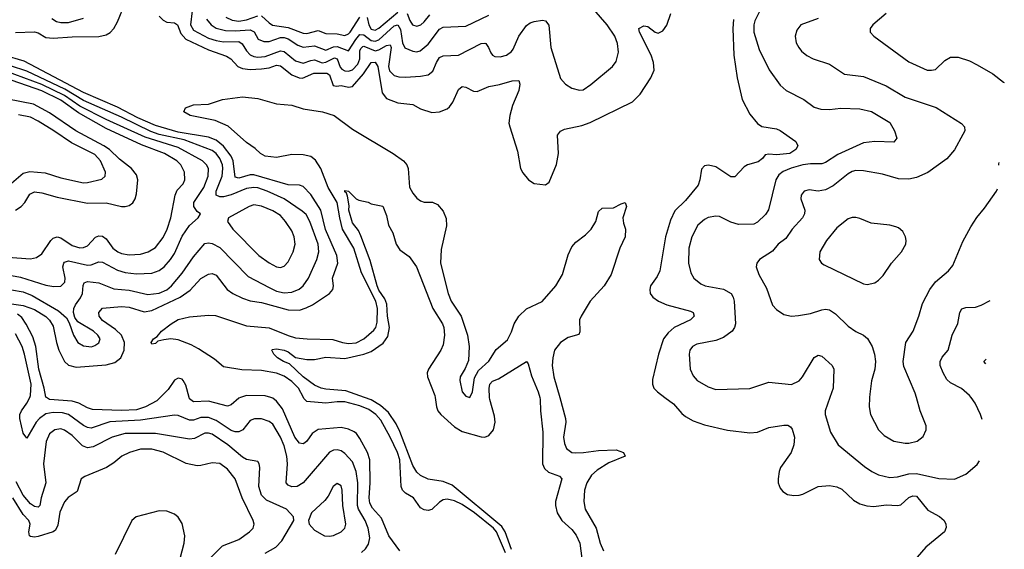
# Model space of a CAD drawing. Header units: inches. Extents: x 1305375 to 1407406, y 744550 to 841633.
# Tile 494 of 509: x 1402072 to 1407274, y 819198 to 821997. Entities that reach past the tile are written whole.
import ezdxf

# ---------------------------------------------------------------- set-up
doc = ezdxf.new("R2010")
doc.units = ezdxf.units.IN
doc.header["$MEASUREMENT"] = 0
doc.layers.add('B4801', color=7, linetype='Continuous')
doc.layers.add('B4802', color=7, linetype='Continuous')

msp = doc.modelspace()

# ---------------------------------------------------------------- linework, layer by layer
at = {"layer": 'B4801', "color": 5}
for points, elevation in [([(1403878.1, 819181.9), (1403898.9, 819201.1), (1403914.9, 819225.1), (1403922.1, 819257.9), (1403912.8, 819310), (1403897.6, 819350), (1403863, 819410), (1403857.6, 819430), (1403858.6, 819550), (1403849.5, 819610), (1403830, 819659.4), (1403790, 819704.6), (1403770, 819717.7), (1403750, 819723.2), (1403730, 819721.5), (1403710, 819710.7), (1403570, 819549.8), (1403538, 819530), (1403510, 819528.2), (1403490, 819537.4), (1403479.7, 819550), (1403486.6, 819650), (1403484.3, 819690), (1403470, 819743.9), (1403450, 819789.8), (1403410, 819858.4), (1403390, 819873.6), (1403350, 819887.9), (1403312.1, 819887.9), (1403290, 819878.8), (1403250.7, 819829.3), (1403230, 819819.1), (1403210, 819819.3), (1403190, 819826.1), (1403110, 819878.7), (1403070, 819893.9), (1403030, 819894.2), (1402990, 819881), (1402970, 819880.1), (1402910, 819904.3), (1402890, 819907.2), (1402710, 819879.9), (1402548.6, 819871.4), (1402450, 819838.7), (1402430, 819841.4), (1402410, 819852.8), (1402330, 819911.1), (1402298.4, 819918.4), (1402250, 819921.3), (1402210, 819913.3), (1402176.9, 819890), (1402159.6, 819870), (1402110, 819785.1), (1402090, 819812.3), (1402072.6, 819890), (1402073.8, 819910), (1402081.7, 819930), (1402110.3, 819970), (1402125.3, 820000)], 1140), ([(1402813.8, 820000), (1402796.6, 819983.4), (1402737.1, 819950), (1402690, 819935.3), (1402610, 819931.5), (1402456.7, 819936.7), (1402430, 819944.7), (1402384.8, 819970), (1402350, 819981), (1402229.9, 819989.9), (1402213.3, 820000)], 1120), ([(1403239.8, 820000), (1403230, 819996.3), (1403190, 819962), (1403170, 819954.5), (1403070, 819980.1), (1402990, 819976.7), (1402970, 819992.4), (1402967.9, 820000)], 1120), ([(1404081.4, 819190), (1404022.5, 819270), (1403983.3, 819363.3), (1403936.2, 819416.2), (1403922, 819442), (1403918, 819470), (1403923.8, 819550), (1403922.6, 819670), (1403909.2, 819709.2), (1403870, 819784.1), (1403851.1, 819810), (1403838.8, 819818.8), (1403810, 819833.5), (1403770, 819841.9), (1403650, 819830.9), (1403617.6, 819810), (1403590, 819769.8), (1403579, 819761), (1403570, 819755.6), (1403550, 819758.8), (1403525.2, 819790), (1403460.3, 819940.3), (1403430, 819980.2), (1403410, 819996.3), (1403398.4, 820000)], 1120), ([(1404638.6, 819178.6), (1404592.2, 819290), (1404576, 819310), (1404476, 819390), (1404410, 819435.1), (1404370, 819454.8), (1404330, 819462.4), (1404310, 819459), (1404290, 819446.9), (1404250, 819409.1), (1404230, 819403.4), (1404210, 819406), (1404190, 819416.8), (1404152.3, 819470), (1404110, 819495.2), (1404094.7, 819510), (1404088, 819530), (1404080.8, 819670), (1404069, 819710), (1404030, 819791.2), (1403980, 819880), (1403953.9, 819910), (1403916.5, 819936.5), (1403870, 819955.9), (1403790, 819977.3), (1403750, 819977.6), (1403690, 819970.2), (1403590, 819978.6), (1403574.4, 819994.4), (1403571.5, 820000)], 1080), ([(1404670, 819197.7), (1404637, 819290), (1404619.2, 819319.2), (1404357.1, 819537.1), (1404310, 819556), (1404230, 819569.2), (1404190, 819587.9), (1404170, 819605.8), (1404150, 819640.3), (1404080.7, 819820.7), (1404061, 819861), (1404020.5, 819920.5), (1403977.9, 819957.9), (1403930, 819987), (1403893.4, 820000)], 1060), ([(1404266.5, 820000), (1404274.6, 819950), (1404282, 819930), (1404297.4, 819910), (1404370, 819845.1), (1404410, 819819.9), (1404510, 819791.7), (1404530, 819791.3), (1404550, 819798.7), (1404575.6, 819830), (1404584.9, 819870), (1404580.7, 819900.7), (1404555.6, 819990), (1404555, 820000)], 1060), ([(1404819.5, 820000), (1404822.1, 819990), (1404823.2, 819930), (1404836.3, 819816.3), (1404833.6, 819650), (1404845.8, 819625.8), (1404866.5, 819606.5), (1404924.5, 819584.5), (1404936.9, 819570), (1404902.7, 819450), (1404902.7, 819430), (1404912.5, 819390), (1404936.8, 819350), (1404990, 819302.3), (1405012.7, 819272.7), (1405031, 819230), (1405042, 819150)], 1060), ([(1404925.3, 820000), (1404956.1, 819890), (1404957.7, 819870), (1404946.1, 819790), (1404950, 819757.3), (1404961.2, 819730), (1404990, 819710.2), (1405008.1, 819708.1), (1405050.7, 819709.3), (1405130, 819720.7), (1405223.2, 819723.2), (1405263, 819710), (1405270.7, 819690), (1405184.9, 819655.1), (1405123.2, 819616.8), (1405093, 819590), (1405068.6, 819550), (1405057.1, 819510), (1405052, 819450), (1405060.6, 819410), (1405117, 819310), (1405139.2, 819230), (1405156, 819190)], 1080), ([(1405481.1, 820000), (1405526.2, 819966.2), (1405570, 819916), (1405590, 819899.6), (1405630, 819876.5), (1405690, 819854.9), (1405812.3, 819827.7), (1405930, 819813.8), (1405970, 819817.7), (1406030, 819840.8), (1406110, 819854), (1406130, 819854.6), (1406144.8, 819844.8), (1406153.2, 819833.2), (1406165.6, 819790), (1406162.2, 819750), (1406148.3, 819710), (1406092.2, 819630), (1406084.5, 819610), (1406078.5, 819570), (1406079.6, 819550), (1406090, 819520.7), (1406104, 819504), (1406128.1, 819488.1), (1406162.2, 819482.2), (1406190, 819483.5), (1406210, 819489.2), (1406290, 819530.2), (1406350, 819535.6), (1406390, 819528.4), (1406416.4, 819516.4), (1406478, 819458), (1406510, 819437.6), (1406547.1, 819427.1), (1406584, 819424), (1406650, 819432.4), (1406710, 819429.3), (1406726.8, 819433.2), (1406770, 819472.4), (1406790, 819481.3), (1406810, 819478.5), (1406870, 819405.6), (1406931.5, 819371.5), (1406956.8, 819350), (1406965.5, 819330), (1406966, 819314), (1406957.8, 819290), (1406858.8, 819210), (1406790.1, 819129.9)], 1120), ([(1406352, 820000), (1406327.5, 819930), (1406328.3, 819910), (1406356.2, 819816.2), (1406397, 819750), (1406536, 819636), (1406573.7, 819610), (1406610, 819591.9), (1406670, 819576.6), (1406710, 819580.9), (1406770, 819596.1), (1406810, 819599.2), (1406928.3, 819571.7), (1407011.5, 819568.5), (1407070, 819595.5), (1407130, 819646.4), (1407143.6, 819665.8)], 1140), ([(1406562.2, 820000), (1406559.6, 819950), (1406566.3, 819910), (1406608.8, 819830), (1406639.1, 819799.1), (1406690, 819770.3), (1406750, 819759.1), (1406770, 819758.5), (1406814.5, 819770), (1406845.2, 819794.8), (1406860.4, 819830), (1406860.4, 819850), (1406830, 819929.2), (1406809.6, 820000)], 1160), ([(1407157.8, 819883.7), (1407148.7, 819910), (1407120.3, 819970), (1407098.2, 820000)], 1140), ([(1403370, 819178), (1403425.8, 819210), (1403456.9, 819243.1), (1403520.5, 819350), (1403518.7, 819370), (1403482.2, 819410), (1403377, 819457), (1403350, 819483.8), (1403335.4, 819530), (1403340.9, 819630), (1403337.4, 819650), (1403330, 819662), (1403270, 819673.2), (1403250, 819684.5), (1403171.7, 819750), (1403090, 819806.4), (1403070, 819812.3), (1403050, 819810.9), (1402995.7, 819784.3), (1402970, 819779.6), (1402789.9, 819809.9), (1402630.4, 819809.5), (1402561.5, 819790), (1402461, 819739), (1402430, 819734.1), (1402404.7, 819744.7), (1402350, 819799.6), (1402310, 819827.1), (1402290, 819833.8), (1402258.7, 819830), (1402230, 819807.8), (1402211.9, 819768.1), (1402197.9, 819650), (1402210.8, 819550), (1402185.1, 819470), (1402178, 819430), (1402170, 819419.8), (1402150, 819425), (1402130, 819437.7), (1402090, 819484.3), (1402054.6, 819554.6)], 1160), ([(1403070, 819141.8), (1403144.4, 819215.6), (1403230.3, 819249.7), (1403286, 819290), (1403306, 819310), (1403311.9, 819330), (1403306.2, 819350), (1403248.3, 819470), (1403209.9, 819570), (1403170, 819621.5), (1403130, 819651.5), (1403090, 819655.7), (1403030, 819640.6), (1403010, 819639.9), (1402951.5, 819651.5), (1402830, 819710.9), (1402770, 819727.7), (1402710, 819726.5), (1402652.2, 819710), (1402612.9, 819690), (1402570, 819655), (1402530.3, 819630), (1402416.8, 819583.2), (1402397.4, 819570), (1402375.9, 819504.1), (1402328.5, 819471.5), (1402310, 819449.7), (1402284.9, 819395.1), (1402274.8, 819325.2), (1402261.1, 819298.9), (1402250, 819289.9), (1402170, 819265.8), (1402150, 819262), (1402130, 819265.4), (1402124.1, 819270), (1402121.1, 819290), (1402127.2, 819330), (1402121.1, 819350), (1402090, 819382.3), (1402036.7, 819470)], 1180), ([(1402920.7, 819150), (1402940.9, 819230), (1402944.6, 819270), (1402930, 819335.1), (1402910, 819367.1), (1402890, 819384.2), (1402850, 819400.3), (1402810, 819402), (1402687, 819370), (1402665.4, 819350), (1402577.3, 819170)], 1220)]:
    msp.add_lwpolyline(points, dxfattribs=dict(at, elevation=elevation))
at = {"layer": 'B4801', "color": 5, "elevation": 1160}
msp.add_lwpolyline([(1403750, 819545.6), (1403728.9, 819530), (1403701.4, 819478.6), (1403683.8, 819456.2), (1403614.9, 819390), (1403597.6, 819350), (1403602, 819330), (1403630, 819299.6), (1403682, 819270), (1403710, 819267), (1403730, 819271.3), (1403770, 819290.3), (1403789.7, 819310), (1403795.9, 819330), (1403780.2, 819430), (1403776.8, 819510), (1403770, 819534)], close=True, dxfattribs=at)
at = {"layer": 'B4802', "color": 5}
for points, elevation in [([(1402050, 821928.1), (1402150, 821932.9), (1402170, 821926.4), (1402210, 821902.9), (1402250, 821898.1), (1402350, 821905.4), (1402490, 821908.1), (1402530, 821916.4), (1402551.1, 821928.9), (1402570, 821950.1), (1402590, 821985.5), (1402630, 822084.3)], 1120), ([(1402242.9, 822002.9), (1402266.8, 821986.8), (1402290, 821981.7), (1402330, 821980.9), (1402410, 822005)], 1140), ([(1402810, 822015.3), (1402830, 821993.9), (1402850, 821983.4), (1402890, 821980.6), (1402906.8, 821970), (1402924.2, 821924.2), (1402950, 821894), (1403070, 821836.9), (1403164.6, 821804.6), (1403187.3, 821790), (1403225.2, 821750), (1403250, 821738.4), (1403290, 821733.3), (1403350, 821737.6), (1403390, 821743), (1403430, 821756.1), (1403450, 821753.6), (1403510, 821705.2), (1403548.6, 821688.6), (1403566.8, 821686.8), (1403625.7, 821714.3), (1403694.4, 821714.4), (1403710, 821705), (1403729.2, 821649.2), (1403746, 821646), (1403770, 821649.3), (1403810, 821640.4), (1403830, 821642.9), (1403887.9, 821710), (1403929.3, 821770), (1403950, 821771.3), (1403963.8, 821750), (1403987.8, 821610), (1404010, 821580.1), (1404070, 821558.1), (1404150, 821549.2), (1404190, 821525.7), (1404250, 821505.5), (1404290, 821509.2), (1404330, 821526.2), (1404343.4, 821536.6), (1404360, 821560), (1404390, 821628.2), (1404410, 821643.1), (1404430, 821640.2), (1404470, 821619), (1404490, 821616.8), (1404550, 821642.7), (1404606.6, 821653.4), (1404673.8, 821673.8), (1404710, 821674.8), (1404715.2, 821655.2), (1404710, 821622), (1404676.3, 821543.7), (1404661.3, 821490), (1404657.1, 821450), (1404661.6, 821430), (1404701.8, 821301.8), (1404717.6, 821210), (1404730, 821186.8), (1404761, 821150), (1404790, 821131), (1404850, 821124.7), (1404870, 821138), (1404908.2, 821231.8), (1404918.4, 821290), (1404912.8, 821387.2), (1404930, 821408.4), (1404950, 821417.7), (1405042.8, 821437.2), (1405086.7, 821453.3), (1405310, 821562.3), (1405350, 821603.8), (1405406.1, 821690), (1405423.4, 821730), (1405421.1, 821770), (1405408.2, 821810), (1405346.2, 821930), (1405343.1, 821950), (1405370, 821963.7), (1405390, 821959.9), (1405430, 821930.6), (1405445.7, 821925.7), (1405470, 821937.4), (1405492, 821968), (1405513.1, 822030)], 1120), ([(1402983.7, 822043.7), (1402975.5, 821970), (1402990, 821941.4), (1403070, 821899.7), (1403110, 821886), (1403150, 821880.2), (1403230, 821880.8), (1403248.4, 821868.4), (1403270, 821832.8), (1403290, 821811.3), (1403310, 821801.3), (1403330, 821797.9), (1403370, 821801.3), (1403450, 821832.1), (1403470, 821828.9), (1403530, 821779.6), (1403570, 821767.4), (1403610, 821781.6), (1403630, 821783.7), (1403670, 821768.5), (1403690, 821772.7), (1403734.7, 821794.7), (1403750.1, 821790), (1403766.1, 821746.1), (1403774.6, 821734.6), (1403790, 821726.9), (1403810, 821725.2), (1403830, 821731.3), (1403858.7, 821761.3), (1403868.9, 821790), (1403870, 821831.5), (1403874.8, 821845.2), (1403885.4, 821854.6), (1403890, 821856.5), (1403950, 821832.8), (1403970, 821836.5), (1404010, 821859.9), (1404030, 821864.5), (1404035.2, 821850), (1404021.2, 821750), (1404026, 821726), (1404050, 821702.2), (1404074.6, 821694.6), (1404110, 821692.5), (1404190, 821698), (1404230, 821705.9), (1404255, 821725), (1404273.6, 821770), (1404290, 821796), (1404310, 821806.2), (1404390, 821808.7), (1404510, 821870.9), (1404530, 821873.2), (1404534.6, 821870), (1404549.1, 821850), (1404561.1, 821821.1), (1404569.6, 821809.5), (1404582.7, 821802.7), (1404610, 821799.8), (1404643.6, 821810), (1404670, 821829.2), (1404678.6, 821841.4), (1404709.6, 821910.4), (1404750, 821965.4), (1404770, 821980.2), (1404790, 821987.6), (1404834.1, 821994.1), (1404851, 821991), (1404867, 821967), (1404878.3, 821850), (1404930, 821685.5), (1404955.5, 821655.5), (1404990, 821634.3), (1405030, 821623.6), (1405050, 821626.3), (1405090, 821654), (1405204, 821750), (1405223.5, 821776.5), (1405235.2, 821824.8), (1405231.4, 821870), (1405215.8, 821910), (1405175.9, 821970), (1405106.4, 822050)], 1140), ([(1403060.1, 822000.1), (1403083.8, 821970), (1403111.2, 821951.2), (1403159.6, 821939.6), (1403210, 821937.5), (1403290, 821943.8), (1403311.8, 821931.8), (1403332.8, 821892.8), (1403361.8, 821881.8), (1403390, 821881.3), (1403450, 821903.1), (1403470, 821902.9), (1403490, 821895.8), (1403541.2, 821861.2), (1403570, 821852), (1403630, 821858.9), (1403690, 821835.3), (1403730, 821852.4), (1403750, 821855), (1403810, 821832.5), (1403847.5, 821892.5), (1403870, 821918), (1403890, 821916), (1403930, 821885.9), (1403950, 821883.3), (1403970, 821890.4), (1404050, 821963.5), (1404070, 821969.5), (1404084.1, 821944.1), (1404094.8, 821874.8), (1404107.3, 821847.3), (1404150, 821829.4), (1404170, 821826.8), (1404188.6, 821831.4), (1404230, 821868), (1404290, 821947.4), (1404310, 821957.5), (1404430, 821963.2), (1404550, 822020.2)], 1160), ([(1403161.4, 822010), (1403194.2, 821994.2), (1403230, 821989), (1403270, 821996.2), (1403330, 822016.7)], 1180), ([(1403350, 822016.4), (1403390, 821979.3), (1403408.2, 821968.2), (1403490, 821956.1), (1403570, 821925.4), (1403590, 821924), (1403650, 821939), (1403690, 821923.4), (1403750, 821922.5), (1403790, 821913.8), (1403810, 821921.9), (1403817.9, 821930), (1403870, 822009.7)], 1180), ([(1403907.4, 822007.4), (1403917, 821970), (1403930, 821946.1), (1403950, 821941.3), (1403970, 821952), (1404070, 822035.8)], 1180), ([(1404119.4, 822030), (1404132.9, 821992.9), (1404146.8, 821970), (1404170, 821962.1), (1404192.3, 821970), (1404210, 821985.1), (1404238.5, 822021.5)], 1180), ([(1405986.3, 822050), (1405955.9, 821990), (1405950.1, 821970), (1405950.9, 821930), (1405978.3, 821838.2), (1406032.5, 821732.5), (1406090, 821650.4), (1406122.3, 821622.3), (1406214.3, 821574.3), (1406270, 821534), (1406303.9, 821523.9), (1406350, 821522.2), (1406410, 821529.3), (1406510, 821525.7), (1406571.9, 821511.9), (1406670, 821453.7), (1406694.6, 821410), (1406705.5, 821370), (1406690, 821349.7), (1406590, 821353.8), (1406530, 821346), (1406395.4, 821284.6), (1406330, 821242), (1406310, 821235.4), (1406250, 821235.5), (1406210, 821230.4), (1406147.3, 821212.7), (1406105.9, 821194.1), (1406083.7, 821176.3), (1406067.6, 821150), (1406028.2, 820991.8), (1406012.3, 820967.7), (1405970, 820926.8), (1405950, 820915.5), (1405870, 820914.6), (1405830, 820926.8), (1405770, 820956.1), (1405750, 820958.8), (1405710, 820950.8), (1405690, 820940.8), (1405655.2, 820910), (1405623, 820850), (1405607.5, 820790), (1405606.2, 820710), (1405618.2, 820658.2), (1405633.4, 820630), (1405670, 820600.7), (1405694, 820590), (1405790, 820572.3), (1405831.2, 820550), (1405842.2, 820530), (1405846.2, 820510), (1405853.6, 820390), (1405849, 820370), (1405836.5, 820350), (1405790, 820316.5), (1405750, 820300.7), (1405650, 820281.6), (1405626.3, 820270), (1405612.4, 820250), (1405609.3, 820230), (1405614.4, 820150), (1405630, 820114.4), (1405651.8, 820090), (1405710, 820056.1), (1405750, 820042), (1405930, 820048), (1406030, 820080.9), (1406150, 820068.8), (1406190, 820088.7), (1406208.2, 820110), (1406270, 820211.8), (1406290, 820223.7), (1406310, 820218.7), (1406364.9, 820170), (1406373.8, 820150), (1406369.5, 820050), (1406352, 820000)], 1140), ([(1406290, 822002.4), (1406199.1, 821970), (1406178.3, 821941.7), (1406168.4, 821910), (1406174.7, 821874.7), (1406188.4, 821850), (1406203.1, 821830), (1406230, 821807.8), (1406264.9, 821790), (1406350, 821760.7), (1406430, 821709.2), (1406530, 821696.9), (1406650, 821647.6), (1406750, 821587), (1406913.4, 821533.4), (1407048.4, 821448.4), (1407064.2, 821430), (1407065.3, 821410), (1407055.3, 821390), (1407011.6, 821308.4), (1406970, 821261.1), (1406870, 821189.7), (1406810, 821162.6), (1406770, 821153.3), (1406715.6, 821155.6), (1406630, 821181.1), (1406530, 821198.5), (1406490, 821200.5), (1406470, 821195), (1406450, 821182.4), (1406370, 821119.5), (1406330, 821097.3), (1406290, 821090.7), (1406242.4, 821097.6), (1406216.3, 821090), (1406200.4, 821070), (1406198.4, 821050), (1406220.8, 820990), (1406218.9, 820970), (1406208.6, 820950), (1406154.1, 820890), (1406119, 820841), (1406079.4, 820810), (1406050, 820774.2), (1405980.3, 820730), (1405967.4, 820710), (1405964, 820690), (1405976.9, 820650), (1406017.6, 820577.6), (1406050, 820488.2), (1406070, 820465.3), (1406110, 820439.5), (1406150, 820430.3), (1406186.5, 820433.5), (1406250, 820443.7), (1406310, 820463.6), (1406330, 820466.2), (1406350, 820462.8), (1406382, 820442), (1406450, 820376.5), (1406489.3, 820349.3), (1406530.2, 820330.2), (1406552.1, 820312), (1406575.8, 820270), (1406588.2, 820230), (1406592.7, 820190), (1406590.4, 820150), (1406572.6, 820087.4), (1406563, 820017), (1406562.2, 820000)], 1160), ([(1406650, 822029.7), (1406579.1, 821970), (1406564.9, 821950), (1406566, 821930), (1406584.4, 821910), (1406770, 821773.8), (1406867.3, 821730), (1406890, 821729.1), (1406910, 821734), (1406959.7, 821780.3), (1406990, 821797.8), (1407030, 821798), (1407090, 821779.1), (1407130, 821758), (1407213.4, 821710), (1407270, 821666.4), (1407274, 821665)], 1180), ([(1405842.8, 821997.2), (1405839.6, 821950), (1405844.5, 821810), (1405863, 821690), (1405890, 821574.9), (1405930, 821496.5), (1405970, 821448.7), (1405992.8, 821432.8), (1406070, 821419.5), (1406090, 821410.4), (1406173.1, 821353.1), (1406183.8, 821330), (1406173.4, 821310), (1406140.4, 821290), (1406070, 821281.6), (1406030, 821286), (1406010, 821282.4), (1405996.5, 821263.5), (1405974.3, 821245.7), (1405917.3, 821230), (1405900.4, 821219.6), (1405850, 821167), (1405830, 821166), (1405750, 821219.8), (1405711.6, 821228.4), (1405690, 821223.5), (1405673.5, 821206.5), (1405666.4, 821150), (1405657.2, 821122.8), (1405590, 821040.8), (1405533.3, 820986.8), (1405510, 820937), (1405485, 820850), (1405453.5, 820670), (1405440.1, 820639.9), (1405405.4, 820590), (1405400.7, 820570), (1405402.8, 820550), (1405417, 820530), (1405446.4, 820510), (1405490.4, 820490), (1405616.1, 820456.1), (1405630.4, 820450), (1405636, 820430), (1405616.5, 820410), (1405530.1, 820369.9), (1405497.7, 820342.3), (1405474.2, 820310), (1405446.8, 820230), (1405414.9, 820094.9), (1405414.6, 820070), (1405422.6, 820050), (1405441.1, 820030), (1405481.1, 820000)], 1120), ([(1402030, 820569.7), (1402090, 820557.7), (1402139.2, 820539.2), (1402277.7, 820457.7), (1402320.6, 820420.6), (1402334.7, 820394.7), (1402356.5, 820330), (1402379, 820290), (1402410, 820272.9), (1402451.5, 820268.5), (1402470, 820274.2), (1402490, 820289.1), (1402496.8, 820310), (1402485.6, 820330), (1402462.4, 820350), (1402380.4, 820400.4), (1402363.1, 820423.1), (1402357.4, 820450), (1402358.5, 820470), (1402366.5, 820490), (1402393.8, 820526.2), (1402404.9, 820550), (1402408.1, 820591.9), (1402413.5, 820606.5), (1402430, 820612.6), (1402490, 820606.3), (1402570, 820574), (1402650, 820566.5), (1402750, 820544.4), (1402810, 820551.6), (1402850, 820569.6), (1402874.5, 820590), (1402930, 820657.4), (1402990, 820743.5), (1403050, 820814.6), (1403070, 820817.8), (1403090, 820813.9), (1403130, 820793.4), (1403279.1, 820639.1), (1403390, 820580.9), (1403430, 820562.4), (1403470, 820553.5), (1403510, 820557.1), (1403548.2, 820571.8), (1403570.6, 820590), (1403598.1, 820630), (1403641.6, 820730), (1403652.1, 820770), (1403650, 820811.1), (1403605.6, 820930), (1403586.5, 820966.5), (1403565.6, 820985.6), (1403470, 821049.5), (1403380.7, 821090), (1403330, 821107.7), (1403310, 821110.3), (1403270, 821104.2), (1403190, 821071.4), (1403150, 821061.2), (1403130, 821060.9), (1403110, 821069), (1403111, 821090), (1403141.5, 821170), (1403146.4, 821210), (1403144, 821230), (1403130, 821263), (1403110, 821288.9), (1403090, 821304.7), (1402941.2, 821361.2), (1402810, 821390.3), (1402765.1, 821405.1), (1402610, 821481), (1402410, 821570.2), (1402310.1, 821630.1), (1402110, 821724.8), (1401850, 821809.3)], 1140), ([(1402030, 820494.6), (1402090, 820486), (1402150, 820464.4), (1402210, 820427.8), (1402230, 820408.5), (1402250, 820376.3), (1402266.7, 820290), (1402279.3, 820250), (1402309.1, 820190), (1402330, 820170.7), (1402370, 820160.8), (1402530, 820172), (1402575.4, 820184.6), (1402606.5, 820210), (1402624.1, 820250), (1402625.4, 820290), (1402609.9, 820330), (1402579, 820359), (1402510, 820407.5), (1402492.7, 820430), (1402489.9, 820450.1), (1402510, 820472.8), (1402610, 820481.8), (1402650, 820477.3), (1402730, 820453.7), (1402770, 820459.5), (1402920.5, 820530), (1402973.2, 820566.8), (1403030, 820628.9), (1403070, 820651.6), (1403090, 820655.4), (1403110, 820647.2), (1403167.9, 820570), (1403197.8, 820550), (1403250, 820525.1), (1403290, 820510.6), (1403350, 820502.4), (1403490, 820463), (1403550, 820462.5), (1403586.7, 820473.3), (1403619.3, 820490), (1403708.4, 820550), (1403726.2, 820570), (1403730.6, 820590), (1403725.8, 820630), (1403753.8, 820710), (1403747.5, 820750), (1403688.7, 820888.7), (1403664, 820990), (1403610, 821072.2), (1403570, 821115.9), (1403550, 821121.6), (1403490, 821124.8), (1403310, 821177.1), (1403290, 821176.2), (1403230, 821159.3), (1403210, 821165), (1403199.8, 821250), (1403190, 821276.2), (1403150, 821328.5), (1403110, 821359.7), (1403070, 821375), (1402910, 821402.4), (1402790, 821437.1), (1402697.4, 821477.4), (1402590, 821533.6), (1402410, 821611.7), (1402096.6, 821776.6), (1401989, 821810)], 1120), ([(1402030, 820645), (1402076.4, 820636.4), (1402210, 820593.2), (1402253, 820587), (1402290, 820589.3), (1402311.2, 820610), (1402311.9, 820630), (1402300.2, 820690), (1402305.4, 820710), (1402310, 820716), (1402330, 820722.8), (1402430, 820699.1), (1402450, 820700.4), (1402490, 820716.4), (1402510, 820716), (1402590, 820672.8), (1402630, 820660.6), (1402690, 820652.8), (1402770, 820657), (1402810, 820670.8), (1402834.9, 820690), (1402870, 820728.6), (1402890, 820761.8), (1402930, 820852), (1402970, 820908.2), (1403016, 820950), (1403027, 820970), (1403010, 820982.4), (1402999.3, 820999.3), (1402993.2, 821010), (1402992.1, 821030), (1403044.5, 821110), (1403068.4, 821170), (1403070.4, 821210), (1403059.6, 821230), (1403038, 821250), (1402910, 821320.7), (1402735.1, 821375.1), (1402530, 821468.8), (1402390, 821540.2), (1402310, 821595.5), (1402190, 821654.9), (1401950, 821743)], 1160), ([(1402010, 820741.7), (1402130, 820733.2), (1402160.8, 820739.2), (1402190, 820758.6), (1402237.3, 820830), (1402250, 820841.9), (1402270, 820848.4), (1402290, 820844.3), (1402350, 820802.5), (1402390, 820791.5), (1402410, 820793.3), (1402430, 820802.4), (1402472.9, 820847.1), (1402490, 820854.4), (1402510, 820853), (1402530, 820839.1), (1402564.8, 820790), (1402590.2, 820770), (1402610, 820761), (1402650, 820753.3), (1402710, 820757.8), (1402751.1, 820770), (1402790, 820793.4), (1402830, 820845.6), (1402851.7, 820890), (1402871.4, 820950), (1402893.6, 821070), (1402905, 821095), (1402935.5, 821130), (1402945.7, 821150), (1402943.2, 821190), (1402924.2, 821230), (1402902.5, 821250), (1402837.7, 821290), (1402715.6, 821335.6), (1402530, 821421.7), (1402383.9, 821503.9), (1402290, 821570.9), (1402190, 821620.5), (1401950, 821703.6)], 1180), ([(1403571.5, 820000), (1403544.9, 820050), (1403510, 820084.9), (1403470, 820113.4), (1403430, 820128), (1403350, 820143.5), (1403246.6, 820146.6), (1403150, 820162.7), (1403101.9, 820201.9), (1403017.9, 820257.9), (1402978.6, 820278.6), (1402910, 820305.2), (1402870.1, 820309.9), (1402834.8, 820305.2), (1402802.3, 820297.7), (1402790, 820286.4), (1402770, 820282), (1402767.2, 820290), (1402778.7, 820310), (1402798.1, 820321.9), (1402821.7, 820350), (1402872.5, 820390), (1402910, 820412.8), (1402970, 820427.1), (1403070, 820435.8), (1403106.1, 820433.9), (1403270, 820379.1), (1403390, 820368.4), (1403490, 820327.2), (1403530, 820316.3), (1403590.4, 820309.6), (1403726.7, 820306.6), (1403777.6, 820290), (1403810, 820285.1), (1403850, 820289.2), (1403891.3, 820310), (1403944.1, 820355.9), (1403953.5, 820370), (1403961.2, 820398.8), (1403963, 820470), (1403953.1, 820510), (1403878.2, 820658.2), (1403838, 820790), (1403778.2, 820890), (1403762.9, 820950), (1403749.7, 821030), (1403701.3, 821110), (1403662.9, 821210), (1403634.9, 821254.9), (1403610, 821274.5), (1403570, 821282.8), (1403510, 821284.3), (1403430, 821267.6), (1403370, 821275.9), (1403344.7, 821290), (1403316.1, 821316.1), (1403270, 821348.3), (1403173.3, 821433.3), (1403104.7, 821464.7), (1402972.7, 821490), (1402939, 821510), (1402948.7, 821530), (1402990, 821546.4), (1403070, 821550.3), (1403144.2, 821575.7), (1403250, 821589), (1403330, 821580.7), (1403430, 821552.6), (1403510, 821545), (1403570, 821525.5), (1403672.6, 821510), (1403733.9, 821490), (1403830, 821417.6), (1404045.8, 821290), (1404099.2, 821250), (1404117.1, 821230), (1404125.5, 821210), (1404132, 821112), (1404150, 821079.5), (1404170, 821054), (1404190, 821039.3), (1404210, 821033), (1404253, 821033), (1404279.8, 821019.8), (1404310, 820984.7), (1404326, 820946), (1404326.8, 820906.8), (1404298.2, 820781.8), (1404295.2, 820710), (1404335.7, 820550), (1404351.8, 820510), (1404405.1, 820430), (1404438, 820330), (1404446.2, 820270), (1404444.2, 820195.8), (1404426.5, 820153.5), (1404399.5, 820110), (1404397.6, 820090), (1404410.5, 820030), (1404430, 820007.7), (1404450, 820001), (1404464.2, 820030), (1404475.7, 820104.3), (1404496.6, 820143.4), (1404550, 820191.3), (1404590, 820253.8), (1404650, 820304.9), (1404670, 820346.3), (1404684.2, 820390), (1404709.4, 820430.6), (1404750, 820467.9), (1404832.2, 820507.8), (1404905, 820590), (1404940.2, 820650), (1404970, 820754.9), (1404990, 820795.8), (1405010, 820820.2), (1405061, 820859), (1405091.6, 820890), (1405115.6, 820930), (1405130, 820982.8), (1405150, 821000.7), (1405210, 821001.6), (1405250, 821024.4), (1405270.8, 821030), (1405278.9, 821010), (1405259, 820950), (1405262, 820922), (1405272.1, 820890), (1405271.7, 820850), (1405243.2, 820790), (1405197.6, 820650), (1405159.6, 820590), (1405085.6, 820510), (1405038.4, 820430), (1405030.1, 820410), (1405032.4, 820347.6), (1405027, 820333), (1404970, 820316.7), (1404930.1, 820290), (1404898.5, 820250), (1404888.4, 820210), (1404885.1, 820170), (1404894.6, 820110), (1404925.3, 820000)], 1080), ([(1402050.7, 820989.3), (1402079.8, 821010), (1402099.1, 821030), (1402126.1, 821073.9), (1402150, 821086.1), (1402190, 821081.5), (1402270, 821057.9), (1402430, 821026.9), (1402530, 821029.2), (1402610, 821009.6), (1402630, 821009.5), (1402650, 821015.2), (1402670.4, 821029.6), (1402682.4, 821050), (1402690, 821076.3), (1402697.1, 821150), (1402690, 821176.1), (1402663.4, 821210), (1402600.1, 821260.1), (1402546.7, 821310), (1402517.5, 821330), (1402369.5, 821409.5), (1402230, 821504.2), (1402145.5, 821550), (1402010, 821577.2)], 1220), ([(1402030, 821132.5), (1402090, 821185.3), (1402125.4, 821194.6), (1402207.2, 821187.2), (1402290, 821161.6), (1402410, 821135), (1402430, 821135.5), (1402506.7, 821153.3), (1402524.7, 821170), (1402525.3, 821190), (1402500.2, 821250), (1402470, 821283.4), (1402345.6, 821345.6), (1402252.1, 821410), (1402170, 821461.2), (1402130, 821480.9), (1402065.8, 821494.2)], 1240), ([(1407245.5, 821227.2), (1407244.9, 821235.1), (1407246.4, 821241.6)], 1160), ([(1403893.4, 820000), (1403795, 820035), (1403690, 820044.4), (1403665.4, 820050), (1403630, 820066.2), (1403570, 820109.9), (1403498.4, 820178.4), (1403466.6, 820190), (1403434, 820210), (1403415.1, 820230), (1403404, 820250), (1403406, 820254), (1403430, 820257.1), (1403470, 820250.3), (1403490, 820241.6), (1403530, 820212.4), (1403590, 820200.7), (1403630, 820201.5), (1403690, 820213.2), (1403790, 820206.7), (1403890.6, 820229.4), (1403930, 820244), (1403993.4, 820286.6), (1404017.8, 820322.3), (1404026.9, 820370), (1404015.2, 820430), (1404012.8, 820492.8), (1404002.2, 820522.2), (1403970, 820568.2), (1403961.1, 820590), (1403924.7, 820724.7), (1403875.1, 820855.1), (1403862.4, 820882.4), (1403830, 820922.7), (1403811.1, 820990), (1403812.2, 821012.2), (1403804.7, 821064.7), (1403799.7, 821079.7), (1403790, 821086.6), (1403790, 821094.8), (1403810, 821090.5), (1403850, 821050.6), (1403863.6, 821043.6), (1403912.7, 821032.7), (1403930, 821022.8), (1403990, 821012), (1404010, 820962), (1404020.9, 820910), (1404044.2, 820870), (1404060.6, 820810), (1404080.8, 820780.8), (1404130, 820745.5), (1404168.1, 820690), (1404254.2, 820470), (1404305.5, 820390), (1404313.2, 820370), (1404317.4, 820330), (1404310, 820277.6), (1404298, 820250), (1404232.5, 820150), (1404225.5, 820130), (1404226.2, 820110), (1404264.9, 820010), (1404266.5, 820000)], 1060), ([(1406809.6, 820000), (1406803, 820023), (1406743.7, 820163.7), (1406740.4, 820190), (1406754.3, 820290), (1406792.4, 820350), (1406823.1, 820430), (1406842.6, 820497.4), (1406879.8, 820570), (1406910, 820611.8), (1406978.7, 820670), (1407001.8, 820698.2), (1407055.7, 820824.3), (1407097.7, 820902.3), (1407128.3, 820951.7), (1407170, 821000.3), (1407232.4, 821090), (1407237.3, 821102.3)], 1160), ([(1407098.2, 820000), (1407090.9, 820010), (1407047.7, 820047.7), (1406990, 820076.8), (1406970, 820096.1), (1406950.7, 820130), (1406935.4, 820170), (1406935.2, 820190), (1406945.9, 820214.1), (1406976.8, 820250), (1406998.7, 820330), (1407028.3, 820391.7), (1407038.8, 820450), (1407050, 820468.7), (1407070, 820475), (1407122.1, 820477.9), (1407152.5, 820487.5), (1407198.8, 820512.1)], 1140), ([(1402213.3, 820000), (1402210, 820002), (1402201.2, 820050), (1402172.7, 820150), (1402158.5, 820270), (1402141.3, 820321.3), (1402107.5, 820387.5), (1402083.4, 820423.4), (1402060.3, 820440.3)], 1120), ([(1402125.3, 820000), (1402130.3, 820010), (1402132.6, 820070), (1402098.1, 820230), (1402085.4, 820270), (1402050, 820337.4)], 1140), ([(1404555, 820000), (1404552.2, 820047.8), (1404556.5, 820070), (1404570, 820086.7), (1404601.1, 820098.9), (1404750.5, 820190.5), (1404758.3, 820178.3), (1404775.5, 820115.5), (1404811.8, 820030), (1404819.5, 820000)], 1060), ([(1407177.1, 820178.3), (1407165.6, 820190), (1407178.6, 820202.4)], 1120), ([(1402967.9, 820000), (1402950, 820065.6), (1402936.2, 820090), (1402930, 820097.2), (1402910, 820102.5), (1402890, 820092.2), (1402857.7, 820042.3), (1402813.8, 820000)], 1120), ([(1403398.4, 820000), (1403369.3, 820009.3), (1403270, 820011.3), (1403239.8, 820000)], 1120)]:
    msp.add_lwpolyline(points, dxfattribs=dict(at, elevation=elevation))
for points, elevation in [([(1403310, 821017.7), (1403285.3, 821010), (1403176.3, 820950), (1403170.4, 820930), (1403197.6, 820890), (1403335.5, 820750), (1403390, 820711), (1403430, 820691.1), (1403450, 820687.5), (1403470, 820694), (1403490, 820716.5), (1403517.3, 820770), (1403527, 820810), (1403522.5, 820850), (1403510, 820881), (1403477.5, 820930), (1403450, 820961.2), (1403410, 820986.8), (1403350, 821011.6)], 1160), ([(1406490, 820951.1), (1406470, 820951), (1406450, 820944.7), (1406390, 820896.1), (1406334, 820830), (1406299.5, 820770), (1406295.8, 820730), (1406308.5, 820710), (1406322, 820702), (1406530, 820600.2), (1406550, 820596.5), (1406590, 820606.3), (1406610, 820619.5), (1406634.6, 820645.5), (1406678.3, 820710), (1406731.3, 820770), (1406753, 820810), (1406755.6, 820830), (1406752, 820850), (1406737.6, 820877.6), (1406715.9, 820895.9), (1406701.8, 820901.8), (1406670, 820911.1), (1406570, 820921), (1406510, 820946.9)], 1180)]:
    msp.add_lwpolyline(points, close=True, dxfattribs=dict(at, elevation=elevation))

doc.saveas('drawing.dxf')
